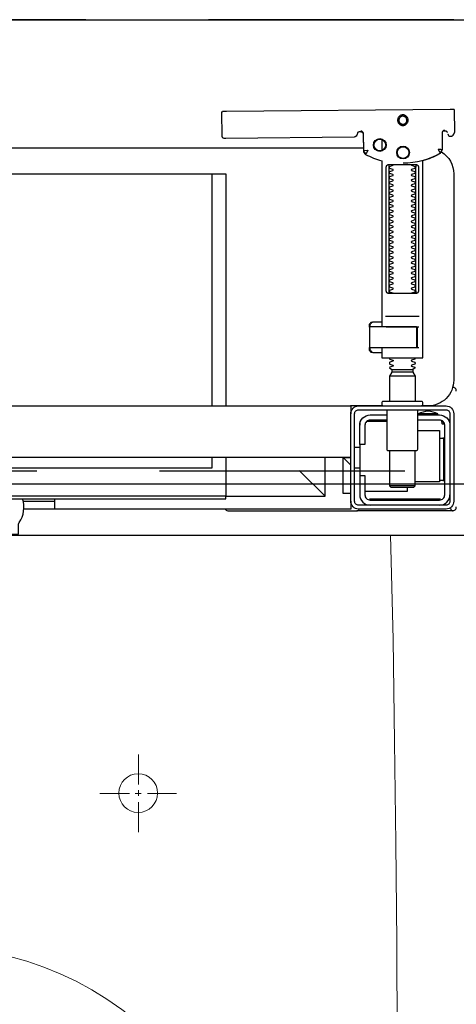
# Model space of a CAD drawing. Header units: millimetres. Extents: x 28600 to 181045, y -399112 to -163690.
# Tile 423 of 482: x 74518 to 74535, y -195464 to -195426. Entities that reach past the tile are written whole.
import ezdxf

# ---------------------------------------------------------------- set-up
doc = ezdxf.new("R2010")
doc.units = ezdxf.units.MM
doc.linetypes.add('CARKOVANA', pattern=[7.5, 5, -2.5])
doc.linetypes.add('HIDDEN2', pattern=[4.7625, 3.175, -1.5875])
doc.layers.get('0').update_dxf_attribs({"color": 8})
for name, color, linetype in [('!! 0_ Istn-sciany', 8, 'Continuous'), ('!! 1_Wyburzenia', 8, 'CARKOVANA'), ('!! 2 ZABUDOWA GK-MDF', 8, 'Continuous'), ('!! 2_wypos-sanitarne', 8, 'Continuous')]:
    doc.layers.add(name, color=color, linetype=linetype)
doc.layers.add('!!_@ wypos sanit nd', color=8, linetype='Continuous', plot=False)

# ---------------------------------------------------------------- blocks, each defined once
blk = doc.blocks.new('A$Cff2eaf8b')
for points in [[(0.16424, 0.07378), (0.16327, 0.07377), (0.16304, 0.07374), (0.16282, 0.07366), (0.16262, 0.07353), (0.16265, 0.07357), (0.16258, 0.07337), (0.16257, 0.07317, -0.157432), (0.16238, 0.07258), (0.1621, 0.07218, -0.241147), (0.16129, 0.07175), (0.1115, 0.07128), (0.11133, 0.07127), (0.11119, 0.07127), (0.11107, 0.07127), (0.11094, 0.07128), (0.11078, 0.0713), (0.11062, 0.07135), (0.11047, 0.07143), (0.11033, 0.07153), (0.11022, 0.07165), (0.11012, 0.07179), (0.11005, 0.07194), (0.11001, 0.0721), (0.10999, 0.07227), (0.10995, 0.08127), (0.11022, 0.08166)], [(0.19647, 0.0744), (0.19626, 0.07438), (0.19604, 0.0743), (0.19585, 0.07417), (0.19566, 0.07396, 0.132231), (0.19551, 0.07346), (0.19546, 0.06691)], [(0.19768, 0.0731, 0.415336), (0.19869, 0.07211)], [(0.19885, 0.07212), (0.19898, 0.07212), (0.19912, 0.07213), (0.19927, 0.07216), (0.1994, 0.07222), (0.19953, 0.07229), (0.19965, 0.07238), (0.19975, 0.07248), (0.20007, 0.07294, 0.158481), (0.20025, 0.07353)], [(0.18031, 0.06175, 0.125713), (0.19466, 0.06556, 0.121439), (0.19519, 0.06605, -0.262119), (0.2, 0.0575), (0.2, -0.0225, -0.414214), (0.19, -0.0325), (0.18751, -0.0325, 0.405519), (0.188, -0.032), (0.188, -0.0313, 0.414214), (0.1875, -0.0308), (0.1725, -0.0308, 0.414214), (0.172, -0.0313), (0.172, -0.032, 0.405519), (0.17249, -0.0325, 0.001664), (0.15993, -0.0325)], [(0.172, -0.00986), (0.172, -0.01366, 0.414214), (0.1722, -0.01386), (0.18462, -0.01386), (0.1878, -0.01386, 0.414214), (0.188, -0.01366), (0.188, 0.06267), (0.18885, 0.06292), (0.18969, 0.06319), (0.19052, 0.0635), (0.19134, 0.06382), (0.19215, 0.06417), (0.19295, 0.06454), (0.19374, 0.06494), (0.19456, 0.06538), (0.19464, 0.06544), (0.19473, 0.0655), (0.19481, 0.06557), (0.19488, 0.06564), (0.19495, 0.06572), (0.19502, 0.06581)], [(0.17647, 0.01114, 0.182836), (0.17636, 0.01123), (0.17515, 0.01163, 0.050055), (0.175, 0.0119), (0.175, 0.01218, 0.050055), (0.17515, 0.01244), (0.17636, 0.01285, 0.719897), (0.17636, 0.01323), (0.17515, 0.01363, 0.050055), (0.175, 0.0139), (0.175, 0.01418, 0.050055), (0.17515, 0.01444), (0.17636, 0.01485, 0.719897), (0.17636, 0.01523), (0.17515, 0.01563, 0.050055), (0.175, 0.0159), (0.175, 0.01618, 0.050055), (0.17515, 0.01644), (0.17636, 0.01685, 0.719897), (0.17636, 0.01723), (0.17515, 0.01763, 0.050055), (0.175, 0.0179), (0.175, 0.01818, 0.050055), (0.17515, 0.01844), (0.17636, 0.01885, 0.719897), (0.17636, 0.01923), (0.17515, 0.01963, 0.050055), (0.175, 0.0199), (0.175, 0.02018, 0.050055), (0.17515, 0.02044), (0.17636, 0.02085, 0.719897), (0.17636, 0.02123), (0.17515, 0.02163, 0.050055), (0.175, 0.0219), (0.175, 0.02218, 0.050055), (0.17515, 0.02244), (0.17636, 0.02285, 0.719897), (0.17636, 0.02323), (0.17515, 0.02363, 0.050055), (0.175, 0.0239), (0.175, 0.02418, 0.050055), (0.17515, 0.02444), (0.17636, 0.02485, 0.719897), (0.17636, 0.02523), (0.17515, 0.02563, 0.050055), (0.175, 0.0259), (0.175, 0.02618, 0.050055), (0.17515, 0.02644), (0.17636, 0.02685, 0.719897), (0.17636, 0.02723), (0.17515, 0.02763, 0.050055), (0.175, 0.0279), (0.175, 0.02818, 0.050055), (0.17515, 0.02844), (0.17636, 0.02885, 0.719897), (0.17636, 0.02923), (0.17515, 0.02963, 0.050055), (0.175, 0.0299), (0.175, 0.03018, 0.050055), (0.17515, 0.03044), (0.17636, 0.03085, 0.719897), (0.17636, 0.03123), (0.17515, 0.03163, 0.050055), (0.175, 0.0319), (0.175, 0.03218, 0.050055), (0.17515, 0.03244), (0.17636, 0.03285, 0.719897), (0.17636, 0.03323), (0.17515, 0.03363, 0.050055), (0.175, 0.0339), (0.175, 0.03418, 0.050055), (0.17515, 0.03444), (0.17636, 0.03485, 0.719897), (0.17636, 0.03523), (0.17515, 0.03563, 0.050055), (0.175, 0.0359), (0.175, 0.03618, 0.050055), (0.17515, 0.03644), (0.17636, 0.03685, 0.719897), (0.17636, 0.03723), (0.17515, 0.03763, 0.050055), (0.175, 0.0379), (0.175, 0.03818, 0.050055), (0.17515, 0.03844), (0.17636, 0.03885, 0.719897), (0.17636, 0.03923), (0.17515, 0.03963, 0.050055), (0.175, 0.0399), (0.175, 0.04018, 0.050055), (0.17515, 0.04044), (0.17636, 0.04085, 0.719897), (0.17636, 0.04123), (0.17515, 0.04163, 0.050055), (0.175, 0.0419), (0.175, 0.04218, 0.050055), (0.17515, 0.04244), (0.17636, 0.04285, 0.719897), (0.17636, 0.04323), (0.17515, 0.04363, 0.050055), (0.175, 0.0439), (0.175, 0.04418, 0.050055), (0.17515, 0.04444), (0.17636, 0.04485, 0.719897), (0.17636, 0.04523), (0.17515, 0.04563, 0.050055), (0.175, 0.0459), (0.175, 0.04618, 0.050055), (0.17515, 0.04644), (0.17636, 0.04685, 0.719897), (0.17636, 0.04723), (0.17515, 0.04763, 0.050055), (0.175, 0.0479), (0.175, 0.04818, 0.050055), (0.17515, 0.04844), (0.17636, 0.04885, 0.719897), (0.17636, 0.04923), (0.17515, 0.04963, 0.050055), (0.175, 0.0499), (0.175, 0.05018, 0.050055), (0.17515, 0.05044), (0.17636, 0.05085, 0.719897), (0.17636, 0.05123), (0.17515, 0.05163, 0.050055), (0.175, 0.0519), (0.175, 0.05218, 0.050055), (0.17515, 0.05244), (0.17636, 0.05285, 0.719897), (0.17636, 0.05323), (0.17515, 0.05363, 0.050055), (0.175, 0.0539), (0.175, 0.05418, 0.050055), (0.17515, 0.05444), (0.17636, 0.05485, 0.719897), (0.17636, 0.05523), (0.17515, 0.05563, 0.050055), (0.175, 0.0559), (0.175, 0.05618, 0.050055), (0.17515, 0.05644), (0.17636, 0.05685, 0.719897), (0.17636, 0.05723), (0.17515, 0.05763, 0.050055), (0.175, 0.0579), (0.175, 0.05818, 0.050055), (0.17515, 0.05844), (0.17636, 0.05885, 0.719897), (0.17636, 0.05923), (0.17515, 0.05963, 0.050055), (0.175, 0.0599), (0.175, 0.06018, 0.050055), (0.17515, 0.06044), (0.17636, 0.06085, 0.474594), (0.17647, 0.06114)], [(0.18353, 0.06114, 0.474594), (0.18364, 0.06085), (0.18485, 0.06044, 0.050055), (0.185, 0.06018), (0.185, 0.0599, 0.050055), (0.18485, 0.05963), (0.18364, 0.05923, 0.719897), (0.18364, 0.05885), (0.18485, 0.05844, 0.050055), (0.185, 0.05818), (0.185, 0.0579, 0.050055), (0.18485, 0.05763), (0.18364, 0.05723, 0.719897), (0.18364, 0.05685), (0.18485, 0.05644, 0.050055), (0.185, 0.05618), (0.185, 0.0559, 0.050055), (0.18485, 0.05563), (0.18364, 0.05523, 0.719897), (0.18364, 0.05485), (0.18485, 0.05444, 0.050055), (0.185, 0.05418), (0.185, 0.0539, 0.050055), (0.18485, 0.05363), (0.18364, 0.05323, 0.719897), (0.18364, 0.05285), (0.18485, 0.05244, 0.050055), (0.185, 0.05218), (0.185, 0.0519, 0.050055), (0.18485, 0.05163), (0.18364, 0.05123, 0.719897), (0.18364, 0.05085), (0.18485, 0.05044, 0.050055), (0.185, 0.05018), (0.185, 0.0499, 0.050055), (0.18485, 0.04963), (0.18364, 0.04923, 0.719897), (0.18364, 0.04885), (0.18485, 0.04844, 0.050055), (0.185, 0.04818), (0.185, 0.0479, 0.050055), (0.18485, 0.04763), (0.18364, 0.04723, 0.719897), (0.18364, 0.04685), (0.18485, 0.04644, 0.050055), (0.185, 0.04618), (0.185, 0.0459, 0.050055), (0.18485, 0.04563), (0.18364, 0.04523, 0.719897), (0.18364, 0.04485), (0.18485, 0.04444, 0.050055), (0.185, 0.04418), (0.185, 0.0439, 0.050055), (0.18485, 0.04363), (0.18364, 0.04323, 0.719897), (0.18364, 0.04285), (0.18485, 0.04244, 0.050055), (0.185, 0.04218), (0.185, 0.0419, 0.050055), (0.18485, 0.04163), (0.18364, 0.04123, 0.719897), (0.18364, 0.04085), (0.18485, 0.04044, 0.050055), (0.185, 0.04018), (0.185, 0.0399, 0.050055), (0.18485, 0.03963), (0.18364, 0.03923, 0.719897), (0.18364, 0.03885), (0.18485, 0.03844, 0.050055), (0.185, 0.03818), (0.185, 0.0379, 0.050055), (0.18485, 0.03763), (0.18364, 0.03723, 0.719897), (0.18364, 0.03685), (0.18485, 0.03644, 0.050055), (0.185, 0.03618), (0.185, 0.0359, 0.050055), (0.18485, 0.03563), (0.18364, 0.03523, 0.719897), (0.18364, 0.03485), (0.18485, 0.03444, 0.050055), (0.185, 0.03418), (0.185, 0.0339, 0.050055), (0.18485, 0.03363), (0.18364, 0.03323, 0.719897), (0.18364, 0.03285), (0.18485, 0.03244, 0.050055), (0.185, 0.03218), (0.185, 0.0319, 0.050055), (0.18485, 0.03163), (0.18364, 0.03123, 0.719897), (0.18364, 0.03085), (0.18485, 0.03044, 0.050055), (0.185, 0.03018), (0.185, 0.0299, 0.050055), (0.18485, 0.02963), (0.18364, 0.02923, 0.719897), (0.18364, 0.02885), (0.18485, 0.02844, 0.050055), (0.185, 0.02818), (0.185, 0.0279, 0.050055), (0.18485, 0.02763), (0.18364, 0.02723, 0.719897), (0.18364, 0.02685), (0.18485, 0.02644, 0.050055), (0.185, 0.02618), (0.185, 0.0259, 0.050055), (0.18485, 0.02563), (0.18364, 0.02523, 0.719897), (0.18364, 0.02485), (0.18485, 0.02444, 0.050055), (0.185, 0.02418), (0.185, 0.0239, 0.050055), (0.18485, 0.02363), (0.18364, 0.02323, 0.719897), (0.18364, 0.02285), (0.18485, 0.02244, 0.050055), (0.185, 0.02218), (0.185, 0.0219, 0.050055), (0.18485, 0.02163), (0.18364, 0.02123, 0.719897), (0.18364, 0.02085), (0.18485, 0.02044, 0.050055), (0.185, 0.02018), (0.185, 0.0199, 0.050055), (0.18485, 0.01963), (0.18364, 0.01923, 0.719897), (0.18364, 0.01885), (0.18485, 0.01844, 0.050055), (0.185, 0.01818), (0.185, 0.0179, 0.050055), (0.18485, 0.01763), (0.18364, 0.01723, 0.719897), (0.18364, 0.01685), (0.18485, 0.01644, 0.050055), (0.185, 0.01618), (0.185, 0.0159, 0.050055), (0.18485, 0.01563), (0.18364, 0.01523, 0.719897), (0.18364, 0.01485), (0.18485, 0.01444, 0.050055), (0.185, 0.01418), (0.185, 0.0139, 0.050055), (0.18485, 0.01363), (0.18364, 0.01323, 0.719897), (0.18364, 0.01285), (0.18485, 0.01244, 0.050055), (0.185, 0.01218), (0.185, 0.0119, 0.050055), (0.18485, 0.01163), (0.18364, 0.01123, 0.182836), (0.18353, 0.01114)], [(0.18575, -0.00966), (0.18575, -0.00207), (0.18572, -0.00196), (0.18564, -0.00189), (0.18554, -0.00186), (0.18565, -0.00188), (0.18573, -0.00194), (0.18577, -0.00204), (0.18577, -0.00966), (0.18574, -0.00977), (0.18566, -0.00984), (0.18547, -0.00986), (0.18558, -0.00981), (0.18563, -0.00966), (0.18563, -0.00206), (0.18557, -0.00191), (0.18547, -0.00186), (0.16743, -0.00186, 0.414214), (0.16723, -0.00206), (0.16723, -0.00966, 0.414214), (0.16743, -0.00986), (0.18547, -0.00986)], [(0.18555, -0.00986, 0.414213), (0.18575, -0.00966), (0.18575, -0.00207), (0.18575, -0.00966), (0.18572, -0.00977), (0.18564, -0.00984), (0.18554, -0.00986)], [(0.175, -0.01382), (0.175, -0.01406, -0.050055), (0.17515, -0.01432), (0.17636, -0.01473, -0.719897), (0.17636, -0.01511), (0.17515, -0.01552, -0.050055), (0.175, -0.01578), (0.175, -0.01606, -0.050055), (0.17515, -0.01632), (0.17636, -0.01673, -0.719897), (0.17636, -0.01711), (0.17515, -0.01752, -0.050055), (0.175, -0.01778), (0.1759, -0.0183), (0.1759, -0.01936), (0.175, -0.02092), (0.175, -0.0308)], [(0.185, -0.01382), (0.185, -0.01406, 0.050055), (0.18485, -0.01432), (0.18364, -0.01473, 0.719897), (0.18364, -0.01511), (0.18485, -0.01552, 0.050055), (0.185, -0.01578), (0.185, -0.01606, 0.050055), (0.18485, -0.01632), (0.18364, -0.01673, 0.719897), (0.18364, -0.01711), (0.18485, -0.01752, 0.050055), (0.185, -0.01778), (0.1841, -0.0183), (0.1841, -0.01936), (0.185, -0.02092), (0.185, -0.0308)], [(0.2001, -0.02534, 0.126559), (0.19961, -0.02525)], [(0.20099, -0.02671, 0.198909), (0.20055, -0.02564, 0.091301), (0.2001, -0.02534)], [(0.174, -0.034), (0.174, -0.0493, 0.414214), (0.1745, -0.0498), (0.1855, -0.0498, 0.414214), (0.186, -0.0493), (0.186, -0.034)], [(0.16379, -0.0385), (0.1635, -0.0385), (0.1635, -0.04, -0.414214), (0.1675, -0.036), (0.174, -0.036)], [(0.174, -0.038), (0.1675, -0.038, 0.414214), (0.1655, -0.04), (0.1655, -0.0475), (0.1635, -0.0475), (0.1635, -0.067, 0.414214), (0.1675, -0.071)], [(0.1635, -0.0595), (0.1655, -0.0595), (0.1655, -0.067, 0.414214), (0.1675, -0.069), (0.1945, -0.069, 0.414214), (0.1965, -0.067), (0.1965, -0.04, 0.414214), (0.1945, -0.038), (0.186, -0.038)], [(0.19375, -0.03562, 0.119096), (0.19, -0.03454, 0.119096), (0.18625, -0.03562)], [(0.19375, -0.036), (0.19375, -0.03562), (0.18625, -0.03562), (0.18625, -0.036), (0.1945, -0.036, -0.414214), (0.1985, -0.04)], [(0.1945, -0.04497), (0.19515, -0.04496), (0.19542, -0.04496), (0.1956, -0.04496), (0.19566, -0.04496, 0.116465), (0.19589, -0.0449), (0.196, -0.04485), (0.196, -0.06155), (0.19589, -0.0615, 0.116465), (0.19566, -0.06144), (0.19542, -0.06144), (0.19515, -0.06144), (0.1945, -0.06143)], [(-0.04, -0.0685), (-0.03255, -0.0685, 0.236962), (-0.03118, -0.07775, -0.154353), (-0.031, -0.07832), (-0.031, -0.08218), (0.031, -0.08218), (0.031, -0.07832, -0.154353), (0.03118, -0.07775, 0.236962), (0.03255, -0.0685), (0.04, -0.0685)], [(0.1945, -0.071, 0.414214), (0.1985, -0.067)], [(0.11124, -0.0725), (0.11142, -0.07274), (0.11165, -0.07293), (0.11192, -0.07308), (0.1122, -0.07317), (0.1125, -0.0732), (0.1623, -0.0732, 0.326231), (0.16325, -0.0725)], [(0.1987, -0.07216, 0.000114), (0.1987, -0.07216, 0.517015), (0.20003, -0.07309), (0.19993, -0.07313), (0.19983, -0.07315), (0.19971, -0.07318), (0.19958, -0.07319), (0.19948, -0.07319), (0.19903, -0.07319), (0.19841, -0.07319), (0.19771, -0.07319), (0.16427, -0.07319), (0.16392, -0.07319), (0.16356, -0.07319), (0.16323, -0.07319), (0.16293, -0.07319), (0.16269, -0.07319), (0.16249, -0.07319), (0.16236, -0.07319)], [(0.2001, -0.07306, 0.091301), (0.20055, -0.07276, 0.198909), (0.20099, -0.0717)]]:
    blk.add_lwpolyline(points, format="xyb")
for points in [[(0.19864, 0.08252), (0.11173, 0.08169)], [(0.20013, 0.08252), (0.20025, 0.07353)], [(0.16386, 0.07389), (0.16409, 0.07384), (0.16425, 0.07378), (0.1644, 0.07368), (0.16452, 0.07356), (0.16463, 0.07342), (0.16471, 0.07326), (0.16476, 0.07309), (0.16478, 0.07292), (0.16496, 0.06636), (0.16497, 0.06624), (0.16498, 0.06614), (0.165, 0.06604), (0.16503, 0.06594), (0.16507, 0.06584), (0.16511, 0.06575), (0.16516, 0.06566), (0.16521, 0.06557), (0.16527, 0.06549), (0.16534, 0.0654), (0.16542, 0.06533), (0.1655, 0.06526), (0.16558, 0.06519), (0.16567, 0.06513), (0.16576, 0.06508), (0.16651, 0.0647), (0.16726, 0.06433), (0.16803, 0.06399), (0.16881, 0.06367), (0.1696, 0.06337), (0.17039, 0.06309), (0.17119, 0.06284), (0.172, 0.0626), (0.172, -0.00186)], [(0.1651, 0.06653), (0.16492, 0.07312), (0.1649, 0.07329), (0.16485, 0.07345), (0.16478, 0.07361), (0.16467, 0.07374), (0.16455, 0.07386), (0.16441, 0.07396), (0.16425, 0.07403), (0.16409, 0.07408), (0.16391, 0.07409)], [(0.19757, 0.07355), (0.19749, 0.07368), (0.19738, 0.0738), (0.19726, 0.0739), (0.19713, 0.07399), (0.19698, 0.07405), (0.19683, 0.07408), (0.19667, 0.07409), (0.19577, 0.07408)], [(0.172, 0.07087), (0.172, 0.06656)], [(0.16493, 0.0675), (-0.16477, 0.0675)], [(-0.11847, -0.0325), (-0.11847, 0.0575), (0.11153, 0.0575), (0.11153, -0.0325)], [(0.10602, 0.0575), (0.10602, -0.0325)], [(0.17483, 0.06014), (0.17483, 0.01214)], [(0.18523, 0.01214), (0.18523, 0.06014)], [(0.16811, -0.00015), (0.16776, -0.00056), (0.16776, -0.00022), (0.16779, -0.00011), (0.16786, -0.00004), (0.16797, 0), (0.1681, 0.00001), (0.16822, 0.00001), (0.16841, 0.00003), (0.16887, 0.00014), (0.172, 0.00014)], [(0.16848, 0.00006), (0.16856, 0.00012), (0.16876, 0.00014)], [(0.18662, 0.00214), (0.17345, 0.00214)], [(0.16732, -0.0019), (0.16732, -0.00074), (0.16736, -0.00062), (0.16746, -0.00054), (0.16767, -0.00049)], [(0.16751, -0.00165), (0.16754, -0.00139), (0.16766, -0.00086)], [(0.17371, -0.00186), (0.18481, -0.00186), (0.18637, -0.00186)], [(0.16767, -0.01124), (0.16755, -0.01122), (0.16746, -0.01119), (0.16737, -0.01112), (0.16732, -0.01098), (0.16732, -0.00983)], [(0.16766, -0.01087), (0.16754, -0.01033), (0.16751, -0.01008)], [(0.172, -0.01186), (0.16887, -0.01186), (0.16841, -0.01176), (0.16831, -0.01174), (0.16819, -0.01174), (0.16806, -0.01173), (0.16794, -0.01172), (0.16783, -0.01166), (0.16776, -0.01151), (0.16776, -0.01117), (0.16811, -0.01157)], [(0.18558, -0.00986), (0.18637, -0.00986)], [(0.16876, -0.01186), (0.16866, -0.01186), (0.16848, -0.01178)], [(0.1759, -0.0183), (0.1841, -0.0183)], [(0.185, -0.02092), (0.175, -0.02092)], [(0.1841, -0.01936), (0.1759, -0.01936)], [(0.19962, -0.02522), (0.19976, -0.02523), (0.19987, -0.02526), (0.20001, -0.0253)], [(-0.16, -0.0355), (-0.16, -0.0325), (0.16, -0.0325), (0.16, -0.0355)], [(0.16, -0.0485), (0.16, -0.0365)], [(0.167, -0.03806), (0.16693, -0.03815), (0.16687, -0.03825), (0.16681, -0.03837), (0.16675, -0.0385)], [(0.19499, -0.03806), (0.19506, -0.03814), (0.19512, -0.03823), (0.19517, -0.03833), (0.19521, -0.03842), (0.19525, -0.03853), (0.19528, -0.03863), (0.19531, -0.03874), (0.19533, -0.03885), (0.19535, -0.03896), (0.19537, -0.03907), (0.19538, -0.03917), (0.19539, -0.03927), (0.19537, -0.03937), (0.19547, -0.0394), (0.19557, -0.0394), (0.19567, -0.0394), (0.19578, -0.0394), (0.19589, -0.0394), (0.19612, -0.0394), (0.19616, -0.0393), (0.19615, -0.03919), (0.19613, -0.03907), (0.19609, -0.03894), (0.19605, -0.03882), (0.19594, -0.03861)], [(0.1635, -0.0475), (0.1635, -0.04)], [(0.174, -0.0385), (0.16618, -0.0385)], [(0.186, -0.042), (0.1945, -0.042), (0.1945, -0.062), (0.185, -0.062)], [(0.19591, -0.04489), (0.19602, -0.04489), (0.19615, -0.04489), (0.19632, -0.04489), (0.1965, -0.04489)], [(0.1615, -0.0485), (0.1635, -0.0485)], [(0.16, -0.0555), (0.157, -0.0525), (0.16, -0.0525), (-0.16, -0.0525), (-0.157, -0.0525), (-0.16, -0.0555)], [(0.10602, -0.0525), (0.10602, -0.05658), (-0.11847, -0.05658)], [(0.11153, -0.0525), (0.11153, -0.0675), (0.15, -0.0675)], [(0.14, -0.0575), (0.15, -0.0675), (0.15, -0.0525)], [(0.16, -0.0665), (0.157, -0.0665), (0.157, -0.0525)], [(0.175, -0.0498), (0.175, -0.06346), (0.1755, -0.06396), (0.1845, -0.06396), (0.185, -0.06346), (0.185, -0.0498)], [(0.1615, -0.0565), (0.1635, -0.0565)], [(0.1655, -0.0655), (0.182, -0.0655), (0.182, -0.06396)], [(0.185, -0.06346), (0.175, -0.06346)], [(0.1965, -0.06151), (0.19632, -0.06151), (0.19615, -0.06151), (0.19602, -0.06151), (0.19591, -0.06151)], [(0.045, -0.0685), (0.045, -0.0725)], [(0.16721, -0.0685), (0.19466, -0.0685), (0.19478, -0.0685)], [(0.17, -0.069), (0.17, -0.0685)], [(0.174, -0.069), (0.174, -0.0685)], [(0.03283, -0.0695), (0.045, -0.0695)], [(0.16, -0.0695), (0.16, -0.0725), (0.03305, -0.0725)]]:
    blk.add_lwpolyline(points)
for points in [[(0.18024, 0.0763), (0.18044, 0.07631), (0.18064, 0.07634), (0.18083, 0.07639), (0.18102, 0.07646), (0.1812, 0.07655), (0.18138, 0.07665), (0.18154, 0.07677), (0.18168, 0.07691), (0.18182, 0.07706), (0.18193, 0.07722), (0.18204, 0.0774), (0.18212, 0.07758), (0.18219, 0.07777), (0.18223, 0.07796), (0.18226, 0.07816), (0.18227, 0.07836), (0.18226, 0.07857), (0.18223, 0.07876), (0.18217, 0.07896), (0.18211, 0.07915), (0.18202, 0.07933), (0.18191, 0.0795), (0.18179, 0.07966), (0.18165, 0.07981), (0.1815, 0.07994), (0.18134, 0.08006), (0.18117, 0.08016), (0.18099, 0.08024), (0.1808, 0.08031), (0.1806, 0.08036), (0.1804, 0.08038), (0.1802, 0.08039), (0.18, 0.08038), (0.1798, 0.08035), (0.17961, 0.0803), (0.17942, 0.08023), (0.17924, 0.08014), (0.17907, 0.08004), (0.17891, 0.07992), (0.17876, 0.07978), (0.17863, 0.07963), (0.17851, 0.07947), (0.17841, 0.07929), (0.17832, 0.07911), (0.17826, 0.07892), (0.17821, 0.07872), (0.17818, 0.07853), (0.17817, 0.07832), (0.17819, 0.07812), (0.17822, 0.07793), (0.17827, 0.07773), (0.17834, 0.07754), (0.17842, 0.07736), (0.17853, 0.07719), (0.17865, 0.07703), (0.17879, 0.07688), (0.17894, 0.07675), (0.1791, 0.07663), (0.17927, 0.07653), (0.17946, 0.07645), (0.17965, 0.07638), (0.17984, 0.07633), (0.18004, 0.07631)], [(0.18023, 0.07679), (0.18038, 0.0768), (0.18053, 0.07682), (0.18068, 0.07686), (0.18082, 0.07691), (0.18096, 0.07698), (0.18109, 0.07706), (0.18121, 0.07715), (0.18132, 0.07725), (0.18143, 0.07737), (0.18151, 0.07749), (0.18159, 0.07762), (0.18166, 0.07776), (0.18171, 0.0779), (0.18174, 0.07805), (0.18176, 0.0782), (0.18177, 0.07835), (0.18176, 0.0785), (0.18174, 0.07866), (0.1817, 0.0788), (0.18164, 0.07895), (0.18158, 0.07908), (0.1815, 0.07921), (0.18141, 0.07933), (0.1813, 0.07944), (0.18119, 0.07955), (0.18107, 0.07964), (0.18093, 0.07971), (0.1808, 0.07978), (0.18065, 0.07983), (0.18051, 0.07986), (0.18036, 0.07988), (0.1802, 0.07989), (0.18005, 0.07988), (0.1799, 0.07986), (0.17975, 0.07982), (0.17961, 0.07976), (0.17947, 0.0797), (0.17935, 0.07962), (0.17922, 0.07953), (0.17911, 0.07942), (0.17901, 0.07931), (0.17892, 0.07919), (0.17884, 0.07906), (0.17878, 0.07892), (0.17873, 0.07877), (0.1787, 0.07863), (0.17867, 0.07848), (0.17867, 0.07832), (0.17868, 0.07817), (0.1787, 0.07802), (0.17874, 0.07787), (0.17879, 0.07773), (0.17886, 0.07759), (0.17894, 0.07746), (0.17903, 0.07734), (0.17913, 0.07723), (0.17925, 0.07713), (0.17937, 0.07704), (0.1795, 0.07696), (0.17964, 0.0769), (0.17978, 0.07685), (0.17993, 0.07682), (0.18008, 0.07679)], [(0.16587, 0.06536), (0.16582, 0.06538), (0.16577, 0.06542), (0.16573, 0.06545), (0.16568, 0.06549), (0.16563, 0.06553), (0.16558, 0.06558), (0.16553, 0.06563), (0.16548, 0.06568), (0.16544, 0.06573), (0.1654, 0.06579), (0.16536, 0.06585), (0.16532, 0.06591), (0.16529, 0.06597), (0.16526, 0.06603), (0.16523, 0.0661), (0.16521, 0.06616), (0.16519, 0.06623), (0.16517, 0.06629), (0.16515, 0.06636), (0.16514, 0.06642), (0.16514, 0.06648), (0.16513, 0.06654), (0.16513, 0.06659), (0.16518, 0.06661), (0.16643, 0.06666), (0.16648, 0.06666), (0.16654, 0.06666), (0.16659, 0.06668), (0.16664, 0.06665), (0.16661, 0.06661), (0.16658, 0.06656), (0.16655, 0.06651), (0.16652, 0.06645), (0.16594, 0.06536)], [(0.18533, 0.06114), (0.18541, 0.06113), (0.1855, 0.06112), (0.18559, 0.06111), (0.18567, 0.06108), (0.18575, 0.06105), (0.18583, 0.06101), (0.18591, 0.06096), (0.18597, 0.0609), (0.18604, 0.06084), (0.18609, 0.06076), (0.18615, 0.06068), (0.18619, 0.06058), (0.18623, 0.06048), (0.18625, 0.06037), (0.18627, 0.06025), (0.18628, 0.06014), (0.18628, 0.01214), (0.18627, 0.01202), (0.18625, 0.01191), (0.18623, 0.0118), (0.18619, 0.01169), (0.18615, 0.0116), (0.18609, 0.01151), (0.18604, 0.01144), (0.18597, 0.01137), (0.18591, 0.01131), (0.18583, 0.01126), (0.18575, 0.01122), (0.18567, 0.01119), (0.18559, 0.01117), (0.1855, 0.01115), (0.18541, 0.01114), (0.18533, 0.01114), (0.17475, 0.01114), (0.17466, 0.01114), (0.17457, 0.01115), (0.17449, 0.01117), (0.1744, 0.01119), (0.17432, 0.01122), (0.17424, 0.01126), (0.17416, 0.01131), (0.17409, 0.01137), (0.17403, 0.01144), (0.17397, 0.01151), (0.17392, 0.0116), (0.17387, 0.01169), (0.17384, 0.0118), (0.17381, 0.01191), (0.17379, 0.01202), (0.17379, 0.01214), (0.17379, 0.06014), (0.17379, 0.06025), (0.17381, 0.06037), (0.17384, 0.06048), (0.17387, 0.06058), (0.17392, 0.06068), (0.17397, 0.06076), (0.17403, 0.06084), (0.17409, 0.0609), (0.17416, 0.06096), (0.17424, 0.06101), (0.17432, 0.06105), (0.1744, 0.06108), (0.17449, 0.06111), (0.17457, 0.06112), (0.17466, 0.06113), (0.17475, 0.06114)], [(-0.11847, -0.0685), (0.11153, -0.0685), (0.11153, -0.0675), (-0.11847, -0.0675)]]:
    blk.add_lwpolyline(points, close=True)
for points in [[(0.19546, 0.0669), (0.19546, 0.0669), (0.19546, 0.0669), (0.19546, 0.06691), (0.19546, 0.06691), (0.19546, 0.06691), (0.19546, 0.06691), (0.19546, 0.06691), (0.19546, 0.06691), (0.19546, 0.06691), (0.19546, 0.06691), (0.19546, 0.06691), (0.19546, 0.06691), (0.19546, 0.06691), (0.19546, 0.06691), (0.19546, 0.06691), (0.19546, 0.06691), (0.19546, 0.06691), (0.19546, 0.06691), (0.19546, 0.06691), (0.19546, 0.0669), (0.19546, 0.0669), (0.19546, 0.0669), (0.19546, 0.0669), (0.19546, 0.0669), (0.19546, 0.0669), (0.19546, 0.0669), (0.19546, 0.0669), (0.19546, 0.0669), (0.19546, 0.0669), (0.19546, 0.0669), (0.19546, 0.0669), (0.19546, 0.0669), (0.19546, 0.0669), (0.19546, 0.0669), (0.19546, 0.0669), (0.19545, 0.0669), (0.19545, 0.06691), (0.19545, 0.06691), (0.19545, 0.06691), (0.19545, 0.06691), (0.19545, 0.06691), (0.19545, 0.06691), (0.19545, 0.06691), (0.19545, 0.06691), (0.19544, 0.06691), (0.19544, 0.06691), (0.19544, 0.0669), (0.19544, 0.0669), (0.19544, 0.0669), (0.19543, 0.0669), (0.19543, 0.0669), (0.19543, 0.0669), (0.19543, 0.0669), (0.19543, 0.0669), (0.19543, 0.0669), (0.19543, 0.0669), (0.19542, 0.0669), (0.19542, 0.0669), (0.19542, 0.0669), (0.19542, 0.0669), (0.19542, 0.0669), (0.19541, 0.0669), (0.19541, 0.0669), (0.19541, 0.0669), (0.19541, 0.0669), (0.19541, 0.0669), (0.1954, 0.0669), (0.1954, 0.0669), (0.1954, 0.0669), (0.19539, 0.0669), (0.19539, 0.0669), (0.19539, 0.0669), (0.19537, 0.06691), (0.19537, 0.06691), (0.19537, 0.06691), (0.19536, 0.06691), (0.19536, 0.06691), (0.19535, 0.06691), (0.19535, 0.06691), (0.19534, 0.06691), (0.19534, 0.06691), (0.19533, 0.06691), (0.19533, 0.06691), (0.19532, 0.06691), (0.19532, 0.06691), (0.19531, 0.06691), (0.19531, 0.06691), (0.1953, 0.06691), (0.19529, 0.06691), (0.19529, 0.06691), (0.19528, 0.06691), (0.19527, 0.06691), (0.19527, 0.06691), (0.19526, 0.06691), (0.19525, 0.06691), (0.19524, 0.06691), (0.19523, 0.06691), (0.19523, 0.06691), (0.19522, 0.06691), (0.19521, 0.06691), (0.1952, 0.06691), (0.19519, 0.06691), (0.19518, 0.06691), (0.19517, 0.06691), (0.19516, 0.06691), (0.19515, 0.06691), (0.19514, 0.06691), (0.19513, 0.06691), (0.19512, 0.06691), (0.19511, 0.06691), (0.1951, 0.06691), (0.19509, 0.06691), (0.19508, 0.06691), (0.19507, 0.06691), (0.19506, 0.06691), (0.19505, 0.06691), (0.19504, 0.06691), (0.19503, 0.06691), (0.19502, 0.06691), (0.19501, 0.06691), (0.19499, 0.06691), (0.19498, 0.06691), (0.19497, 0.06691), (0.19496, 0.06691), (0.19495, 0.06691), (0.19494, 0.06692), (0.19492, 0.06692), (0.19491, 0.06692), (0.1949, 0.06692), (0.19489, 0.06692), (0.19487, 0.06692), (0.19486, 0.06692), (0.19485, 0.06692), (0.19484, 0.06692), (0.19482, 0.06692), (0.19481, 0.06692), (0.19469, 0.06692), (0.19464, 0.06692), (0.19459, 0.06692), (0.19456, 0.06692), (0.19453, 0.06692), (0.19451, 0.06692), (0.19448, 0.06692), (0.19445, 0.06692), (0.19443, 0.06692), (0.1944, 0.06692), (0.19438, 0.06692), (0.19435, 0.06692), (0.19433, 0.06692), (0.1943, 0.06692), (0.19428, 0.06692), (0.19427, 0.06692), (0.19425, 0.06692), (0.19423, 0.06692), (0.19422, 0.06692), (0.19421, 0.06692), (0.19419, 0.06692), (0.19418, 0.06692), (0.19418, 0.06692), (0.19417, 0.06692), (0.19416, 0.06692), (0.19416, 0.06692), (0.19415, 0.06692), (0.19415, 0.06693), (0.19414, 0.06693), (0.19414, 0.06693), (0.19413, 0.06693), (0.19413, 0.06693), (0.19412, 0.06693), (0.19412, 0.06693), (0.19411, 0.06693), (0.19411, 0.06693), (0.19411, 0.06692), (0.1941, 0.06692), (0.1941, 0.06692), (0.1941, 0.06692), (0.19409, 0.06692), (0.19409, 0.06692), (0.19409, 0.06692), (0.19408, 0.06692), (0.19408, 0.06692), (0.19408, 0.06692), (0.19407, 0.06692), (0.19407, 0.06692), (0.19406, 0.06692), (0.19406, 0.06692), (0.19406, 0.06692), (0.19406, 0.06692), (0.19405, 0.06692), (0.19405, 0.06692), (0.19405, 0.06692), (0.19405, 0.06692), (0.19404, 0.06693), (0.19404, 0.06693), (0.19404, 0.06693), (0.19403, 0.06693), (0.19403, 0.06693), (0.19402, 0.06693), (0.19402, 0.06694), (0.19402, 0.06694), (0.19401, 0.06694), (0.19401, 0.06694), (0.19401, 0.06694), (0.194, 0.06694), (0.194, 0.06694), (0.194, 0.06694), (0.194, 0.06694), (0.194, 0.06694), (0.194, 0.06694), (0.19399, 0.06694), (0.19399, 0.06694), (0.19399, 0.06694), (0.19399, 0.06694), (0.19399, 0.06694), (0.19399, 0.06694), (0.19399, 0.06694), (0.19398, 0.06694), (0.19398, 0.06694), (0.19398, 0.06694), (0.19398, 0.06693), (0.19398, 0.06693), (0.19397, 0.06693), (0.19397, 0.06693), (0.19397, 0.06693), (0.19397, 0.06693), (0.19397, 0.06692), (0.19397, 0.06692), (0.19397, 0.06692), (0.19397, 0.06692), (0.19397, 0.06692), (0.19397, 0.06691), (0.19397, 0.06691), (0.19397, 0.06691), (0.19397, 0.06691), (0.19397, 0.0669), (0.19397, 0.0669), (0.19397, 0.0669), (0.19397, 0.0669), (0.19397, 0.0669), (0.19397, 0.06689), (0.19397, 0.06689), (0.19397, 0.06689), (0.19397, 0.06689), (0.19397, 0.06689), (0.19397, 0.06688), (0.19397, 0.06688), (0.19398, 0.06688), (0.19398, 0.06688), (0.19398, 0.06688), (0.19398, 0.06687), (0.19399, 0.06687), (0.19399, 0.06687), (0.19399, 0.06687), (0.194, 0.06686), (0.194, 0.06686), (0.19401, 0.06685), (0.19401, 0.06685), (0.19401, 0.06685), (0.19402, 0.06684), (0.19402, 0.06684), (0.19402, 0.06684), (0.19402, 0.06683), (0.19403, 0.06683), (0.19403, 0.06683), (0.19403, 0.06682), (0.19403, 0.06682), (0.19403, 0.06682), (0.19403, 0.06681), (0.19403, 0.06681), (0.19404, 0.06681), (0.19404, 0.06681), (0.19404, 0.0668), (0.19404, 0.0668), (0.19404, 0.0668), (0.19404, 0.06679), (0.19405, 0.06679), (0.19405, 0.06679), (0.19405, 0.06678), (0.19405, 0.06678), (0.19405, 0.06677), (0.19406, 0.06677), (0.19406, 0.06677), (0.19406, 0.06676), (0.19406, 0.06676), (0.19407, 0.06675), (0.19407, 0.06675), (0.19407, 0.06674), (0.19408, 0.06673), (0.19408, 0.06672), (0.19409, 0.06671), (0.1941, 0.0667), (0.1941, 0.06669), (0.19411, 0.06668), (0.19412, 0.06666), (0.19414, 0.06663), (0.19416, 0.06659), (0.19418, 0.06655), (0.19419, 0.06653), (0.1942, 0.06652), (0.19421, 0.0665), (0.19422, 0.06648), (0.19423, 0.06646), (0.19433, 0.06627), (0.19434, 0.06626), (0.19435, 0.06624), (0.19436, 0.06622), (0.19437, 0.06621), (0.19438, 0.06619), (0.19439, 0.06618), (0.1944, 0.06616), (0.1944, 0.06614), (0.19441, 0.06613), (0.19442, 0.06611), (0.19443, 0.0661), (0.19444, 0.06608), (0.19445, 0.06607), (0.19445, 0.06605), (0.19446, 0.06604), (0.19447, 0.06603), (0.19448, 0.06601), (0.19448, 0.066), (0.19449, 0.06598), (0.1945, 0.06597), (0.19451, 0.06596), (0.19451, 0.06595), (0.19452, 0.06593), (0.19453, 0.06592), (0.19453, 0.06591), (0.19454, 0.0659), (0.19455, 0.06588), (0.19455, 0.06587), (0.19456, 0.06586), (0.19457, 0.06585), (0.19457, 0.06584), (0.19458, 0.06583), (0.19458, 0.06582), (0.19459, 0.06581), (0.19459, 0.0658), (0.1946, 0.06579), (0.1946, 0.06578), (0.19461, 0.06577), (0.19461, 0.06576), (0.19462, 0.06575), (0.19462, 0.06574), (0.19463, 0.06573), (0.19463, 0.06572), (0.19464, 0.06572), (0.19464, 0.06571), (0.19464, 0.0657), (0.19465, 0.06569), (0.19465, 0.06569), (0.19466, 0.06568), (0.19466, 0.06567), (0.19466, 0.06567), (0.19467, 0.06566), (0.19467, 0.06566), (0.19467, 0.06565), (0.19467, 0.06565), (0.19468, 0.06564), (0.19468, 0.06564), (0.19468, 0.06564), (0.19468, 0.06563), (0.19468, 0.06563), (0.19468, 0.06563), (0.19468, 0.06563), (0.19468, 0.06563), (0.19468, 0.06562), (0.19469, 0.06562), (0.19469, 0.06562), (0.19469, 0.06562), (0.19469, 0.06562), (0.19469, 0.06562), (0.19469, 0.06562), (0.19469, 0.06561), (0.19469, 0.06561), (0.19469, 0.06561), (0.19469, 0.06561), (0.19469, 0.06561), (0.19469, 0.06561), (0.19469, 0.06561), (0.19469, 0.06561), (0.19469, 0.06561), (0.19469, 0.06561), (0.19469, 0.06561), (0.19469, 0.06561), (0.19469, 0.06561), (0.19469, 0.06561), (0.19469, 0.06561), (0.19469, 0.06561), (0.19469, 0.0656), (0.19469, 0.0656), (0.19469, 0.0656), (0.19469, 0.0656), (0.19469, 0.0656), (0.19469, 0.0656), (0.19468, 0.0656), (0.19468, 0.0656), (0.19468, 0.0656), (0.19468, 0.0656), (0.19468, 0.0656), (0.19468, 0.0656), (0.19468, 0.0656), (0.19469, 0.0656), (0.19469, 0.0656), (0.19469, 0.0656), (0.19469, 0.0656), (0.19469, 0.0656), (0.19469, 0.0656), (0.19469, 0.0656), (0.19469, 0.0656), (0.19469, 0.0656), (0.19469, 0.0656), (0.19469, 0.0656), (0.19469, 0.0656, 0.269557)], [(0.16, -0.0695), (0.16, -0.0355, -0.414214), (0.163, -0.0325), (0.197, -0.0325, -0.414214), (0.2, -0.0355), (0.2, -0.0695, -0.414214), (0.197, -0.0725), (0.163, -0.0725, -0.414214)], [(0.1985, -0.0355), (0.1985, -0.0695, -0.414214), (0.197, -0.071), (0.163, -0.071, -0.414214), (0.1615, -0.0695), (0.1615, -0.0355, -0.414214), (0.163, -0.034), (0.197, -0.034, -0.414214)]]:
    blk.add_lwpolyline(points, format="xyb", close=True)
for centre, radius in [((0.17128, 0.06872), 0.00247), ((0.17128, 0.06871), 0.00227), ((0.18031, 0.0658), 0.00247), ((0.18031, 0.0658), 0.00227)]:
    blk.add_circle(centre, radius)
for centre, major_axis, ratio, start_param, end_param in [((0.11145, 0.08128), (-0.0015, -0.00001), 0.008666, 6.276938, 6.283143), ((0.11172, 0.08167), (0.0015, 0.00001), 0.008666, 1.564549, 3.135353), ((0.19863, 0.08251), (0.0015, 0.00001), 0.008666, 0.000034, 1.564556), ((0.16326, 0.07477), (0.00001, -0.001), 0.006244, 0, 0.008667), ((0.19846, 0.074), (-0.000892, -0.000453), 0.001081, 6.273741, 6.283185), ((0.19868, 0.07311), (-0.001, -0.00001), 0.00236, 6.276941, 6.283185), ((0.19875, 0.07351), (0.0015, 0.00002), 0.011557, 6.27692, 6.283202), ((0.19849, 0.07212), (0.000501, 0.000005), 0.008666, 5.12776, 5.491123), ((0.19868, 0.07311), (0.000013, -0.001), 0.403131, 6.273715, 6.283185), ((0.19883, 0.07312), (0.000018, -0.001), 0.702652, 6.271005, 6.283185), ((0.17484, 0.06014), (0, 0.001), 0.006244, 0, 1.570796), ((0.18031, 0.06225), (0.000005, -0.0005), 0.006244, 0, 0.008667), ((0.18524, 0.06014), (0, -0.001), 0.006244, 3.141593, 4.712389), ((0.17484, 0.01214), (0, -0.001), 0.006244, 4.712389, 6.283185), ((0.18524, 0.01214), (0, -0.001), 0.006244, 4.712389, 6.283185), ((0.16768, -0.00069), (-0.000013, 0.0002), 0.199357, 6.276703, 6.276744), ((0.16768, -0.01104), (-0.000013, -0.0002), 0.199357, 0.006339, 0.00638)]:
    blk.add_ellipse(centre, major_axis=major_axis, ratio=ratio, start_param=start_param, end_param=end_param)
blk = doc.blocks.new('A$C6ce7c513')
at = {"lineweight": 0}
for points in [[(0.17819, -0.23404), (0.17794, -0.15833), (0.17745, -0.11986), (0.17695, -0.08064), (0.17646, -0.04094), (0.17548, -0.00049)], [(-0.17548, -0.00049), (0.17547, -0.00049)], [(0.07756, -0.08557), (0.07756, -0.09717)], [(0.06252, -0.10062), (0.07411, -0.10062)], [(0.07633, -0.10062), (0.07855, -0.10062)], [(0.07756, -0.09939), (0.07756, -0.1016)], [(0.08101, -0.10062), (0.09236, -0.10062)], [(0.07756, -0.10408), (0.07756, -0.11567)]]:
    blk.add_lwpolyline(points, dxfattribs=at)
blk.add_circle((0.07744, -0.1005), 0.00752, dxfattribs=at)
for centre, major_axis, ratio in [((0, -0.32554), (0, -0.16499), 0.830338), ((0, -0.32974), (0, -0.14798), 0.83084)]:
    blk.add_ellipse(centre, major_axis=major_axis, ratio=ratio, start_param=0, end_param=6.283185, dxfattribs=at)

msp = doc.modelspace()

# ---------------------------------------------------------------- linework, layer by layer
at = {"layer": '!! 0_ Istn-sciany'}
msp.add_lwpolyline([(74470.42327, -195425.5883), (74554.42327, -195425.5883)], dxfattribs=at)
at = {"layer": '!! 1_Wyburzenia', "linetype": 'HIDDEN2', "ltscale": 3}
for p, q in [((74534.42327, -195425.5883), (74494.42327, -195425.5883)), ((74494.42327, -195443.0883), (74534.42327, -195443.0883))]:
    msp.add_line(p, q, dxfattribs=at)
at = {"layer": '!! 2 ZABUDOWA GK-MDF'}
for points in [[(74470.42327, -195443.5883), (74554.42327, -195443.5883)], [(74470.42327, -195445.5883), (74554.42327, -195445.5883)]]:
    msp.add_lwpolyline(points, dxfattribs=at)

# ---------------------------------------------------------------- block references
at = {"layer": '!! 2_wypos-sanitarne', "xscale": 100, "yscale": 100, "zscale": 100}
msp.add_blockref('A$C6ce7c513', (74514.42327, -195445.53931), dxfattribs=at)
at = {"layer": '!!_@ wypos sanit nd', "xscale": 100, "yscale": 100, "zscale": 100}
msp.add_blockref('A$Cff2eaf8b', (74514.42327, -195437.32131), dxfattribs=at)

doc.saveas('drawing.dxf')
